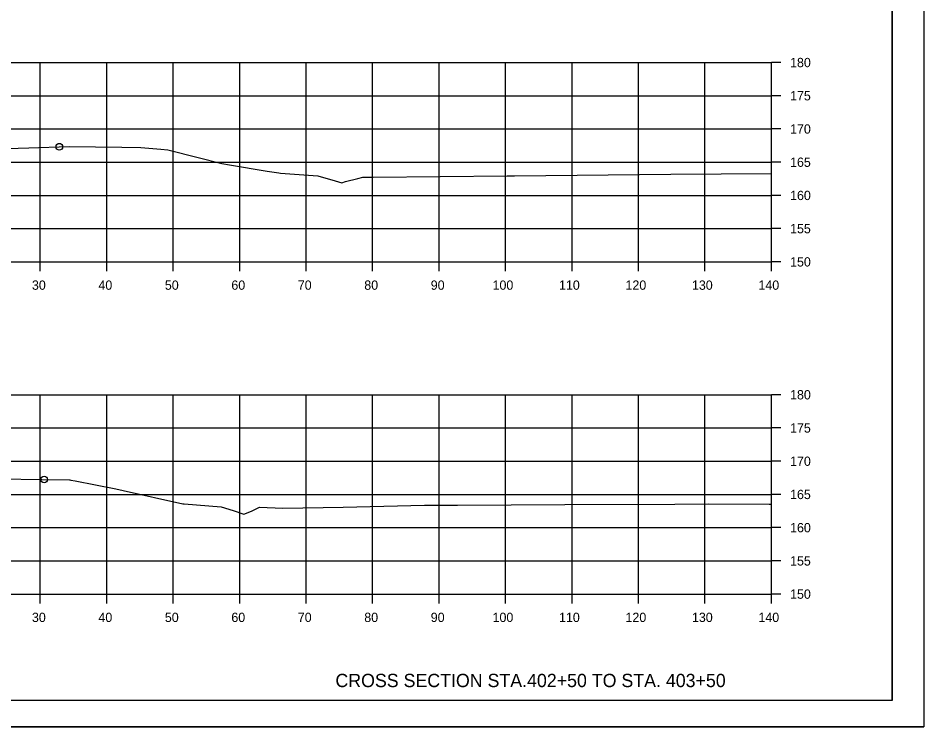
# Model space of a CAD drawing. Extents: x 1368503 to 1373085, y 379840 to 381833.
# Drawn here: x 1372948.7 to 1373085, y 380175 to 380281.6 of the extents above; entities that cross this region are included whole.
import ezdxf

# ---------------------------------------------------------------- set-up
doc = ezdxf.new("R2010")
doc.units = 0
for name, color, linetype in [('S_BRIDGE', 7, 'Continuous'), ('S_EDGE_PAVEMENT', 7, 'Continuous'), ('S_MISC_BOUNDARY', 7, 'Continuous'), ('S_PHOTO_CENTERS', 7, 'Continuous'), ('S_PHOTO_NOTES', 7, 'Continuous'), ('S_TRAILS', 7, 'Continuous'), ('S_TREE', 7, 'Continuous')]:
    doc.layers.add(name, color=color, linetype=linetype)

msp = doc.modelspace()

# ---------------------------------------------------------------- linework, layer by layer
at = {"layer": 'S_BRIDGE'}
for q in [(1373080.26, 380384.41), (1372764.08, 380178.95)]:
    msp.add_line((1373080.26, 380178.95), q, dxfattribs=at)
at = {"layer": 'S_EDGE_PAVEMENT'}
for p, q in [((1373062.08, 380244.95), (1373062.08, 380274.95)), ((1373063.48, 380274.95), (1373062.08, 380274.95)), ((1373063.48, 380269.95), (1373062.08, 380269.95)), ((1373063.48, 380264.95), (1373062.08, 380264.95)), ((1373063.48, 380259.95), (1373062.08, 380259.95)), ((1373063.48, 380254.95), (1373062.08, 380254.95)), ((1373063.48, 380249.95), (1373062.08, 380249.95)), ((1372782.08, 380244.95), (1373062.08, 380244.95)), ((1372952.08, 380243.55), (1372952.08, 380244.95)), ((1372962.08, 380243.55), (1372962.08, 380244.95)), ((1372972.08, 380243.55), (1372972.08, 380244.95)), ((1372982.08, 380243.55), (1372982.08, 380244.95)), ((1372992.08, 380243.55), (1372992.08, 380244.95)), ((1373002.08, 380243.55), (1373002.08, 380244.95)), ((1373012.08, 380243.55), (1373012.08, 380244.95)), ((1373022.08, 380243.55), (1373022.08, 380244.95)), ((1373032.08, 380243.55), (1373032.08, 380244.95)), ((1373042.08, 380243.55), (1373042.08, 380244.95)), ((1373052.08, 380243.55), (1373052.08, 380244.95)), ((1373062.08, 380243.55), (1373062.08, 380244.95)), ((1373063.48, 380244.95), (1373062.08, 380244.95)), ((1373062.08, 380194.95), (1373062.08, 380224.95)), ((1373063.48, 380224.95), (1373062.08, 380224.95)), ((1373063.48, 380219.95), (1373062.08, 380219.95)), ((1373063.48, 380214.95), (1373062.08, 380214.95)), ((1373063.48, 380209.95), (1373062.08, 380209.95)), ((1373063.48, 380204.95), (1373062.08, 380204.95)), ((1373063.48, 380199.95), (1373062.08, 380199.95)), ((1372782.08, 380194.95), (1373062.08, 380194.95)), ((1372952.08, 380193.55), (1372952.08, 380194.95)), ((1372962.08, 380193.55), (1372962.08, 380194.95)), ((1372972.08, 380193.55), (1372972.08, 380194.95)), ((1372982.08, 380193.55), (1372982.08, 380194.95)), ((1372992.08, 380193.55), (1372992.08, 380194.95)), ((1373002.08, 380193.55), (1373002.08, 380194.95)), ((1373012.08, 380193.55), (1373012.08, 380194.95)), ((1373022.08, 380193.55), (1373022.08, 380194.95)), ((1373032.08, 380193.55), (1373032.08, 380194.95)), ((1373042.08, 380193.55), (1373042.08, 380194.95)), ((1373052.08, 380193.55), (1373052.08, 380194.95)), ((1373062.08, 380193.55), (1373062.08, 380194.95)), ((1373063.48, 380194.95), (1373062.08, 380194.95))]:
    msp.add_line(p, q, dxfattribs=at)
at = {"layer": 'S_MISC_BOUNDARY'}
for points in [[(1372945.53, 380261.97), (1372950.35, 380262.12), (1372956.43, 380262.33), (1372964.36, 380262.22), (1372967.2, 380262.18), (1372970.19, 380261.9), (1372971.27, 380261.79), (1372975.81, 380260.67), (1372979.37, 380259.76), (1372980.55, 380259.56), (1372986.22, 380258.62), (1372987.96, 380258.34), (1372988.21, 380258.31), (1372993.84, 380257.89), (1372996.42, 380257.14), (1372997.43, 380256.86), (1372998.01, 380257.03), (1372999.87, 380257.5), (1373000.6, 380257.71), (1373002.17, 380257.72), (1373022.31, 380257.9), (1373023.44, 380257.91), (1373046.96, 380258.16), (1373062.08, 380258.25)], [(1372946, 380212.3), (1372952.29, 380212.21), (1372956.49, 380212.16), (1372956.52, 380212.16), (1372956.65, 380212.12), (1372957.34, 380211.99), (1372963.42, 380210.79), (1372964.56, 380210.56), (1372973.5, 380208.56), (1372973.73, 380208.53), (1372979.3, 380208.08), (1372981.07, 380207.55), (1372982.69, 380206.98), (1372983.85, 380207.44), (1372985.07, 380208.02), (1372988.57, 380207.9), (1372997.65, 380208.04), (1373009.86, 380208.33), (1373014.84, 380208.35), (1373031, 380208.44), (1373047.55, 380208.5), (1373052.54, 380208.52), (1373061.76, 380208.51), (1373062.08, 380208.51)]]:
    msp.add_lwpolyline(points, dxfattribs=at)
at = {"layer": 'S_PHOTO_CENTERS'}
for p, q in [((1372782.08, 380274.95), (1373062.08, 380274.95)), ((1372952.08, 380244.95), (1372952.08, 380274.95)), ((1372962.08, 380244.95), (1372962.08, 380274.95)), ((1372972.08, 380244.95), (1372972.08, 380274.95)), ((1372982.08, 380244.95), (1372982.08, 380274.95)), ((1372992.08, 380244.95), (1372992.08, 380274.95)), ((1373002.08, 380244.95), (1373002.08, 380274.95)), ((1373012.08, 380244.95), (1373012.08, 380274.95)), ((1373022.08, 380244.95), (1373022.08, 380274.95)), ((1373032.08, 380244.95), (1373032.08, 380274.95)), ((1373042.08, 380244.95), (1373042.08, 380274.95)), ((1373052.08, 380244.95), (1373052.08, 380274.95)), ((1373062.08, 380244.95), (1373062.08, 380274.95)), ((1372782.08, 380269.95), (1373062.08, 380269.95)), ((1372782.08, 380264.95), (1373062.08, 380264.95)), ((1372782.08, 380259.95), (1373062.08, 380259.95)), ((1372782.08, 380254.95), (1373062.08, 380254.95)), ((1372782.08, 380249.95), (1373062.08, 380249.95)), ((1372782.08, 380244.95), (1373062.08, 380244.95)), ((1372782.08, 380224.95), (1373062.08, 380224.95)), ((1372952.08, 380194.95), (1372952.08, 380224.95)), ((1372962.08, 380194.95), (1372962.08, 380224.95)), ((1372972.08, 380194.95), (1372972.08, 380224.95)), ((1372982.08, 380194.95), (1372982.08, 380224.95)), ((1372992.08, 380194.95), (1372992.08, 380224.95)), ((1373002.08, 380194.95), (1373002.08, 380224.95)), ((1373012.08, 380194.95), (1373012.08, 380224.95)), ((1373022.08, 380194.95), (1373022.08, 380224.95)), ((1373032.08, 380194.95), (1373032.08, 380224.95)), ((1373042.08, 380194.95), (1373042.08, 380224.95)), ((1373052.08, 380194.95), (1373052.08, 380224.95)), ((1373062.08, 380194.95), (1373062.08, 380224.95)), ((1372782.08, 380219.95), (1373062.08, 380219.95)), ((1372782.08, 380214.95), (1373062.08, 380214.95)), ((1372782.08, 380209.95), (1373062.08, 380209.95)), ((1372782.08, 380204.95), (1373062.08, 380204.95)), ((1372782.08, 380199.95), (1373062.08, 380199.95)), ((1372782.08, 380194.95), (1373062.08, 380194.95))]:
    msp.add_line(p, q, dxfattribs=at)
at = {"layer": 'S_PHOTO_NOTES'}
msp.add_line((1372751.68, 380174.97), (1373085.01, 380174.97), dxfattribs=at)
for points in [[(1372751.67, 380388.3), (1373085.01, 380388.3), (1373085.01, 380174.97), (1372751.67, 380174.97)], [(1372998, 380384.41), (1372998, 380374.53), (1373033.73, 380374.53), (1373033.73, 380371.61), (1373056.93, 380371.61), (1373056.93, 380347.28), (1373080.26, 380347.28), (1373080.26, 380178.95), (1372764.08, 380178.95), (1372764.08, 380384.41)]]:
    msp.add_lwpolyline(points, close=True, dxfattribs=at)
for centre in [(1372954.94, 380262.28), (1372952.66, 380212.2)]:
    msp.add_circle(centre, 0.5, dxfattribs=at)

# ---------------------------------------------------------------- texts
at = {"layer": 'S_TRAILS'}
for s, p in [('180', (1373064.88, 380274.25)), ('175', (1373064.88, 380269.25)), ('170', (1373064.88, 380264.25)), ('165', (1373064.88, 380259.25)), ('160', (1373064.88, 380254.25)), ('155', (1373064.88, 380249.25)), ('150', (1373064.88, 380244.25)), ('30', (1372950.82, 380240.75)), ('40', (1372960.82, 380240.75)), ('50', (1372970.82, 380240.75)), ('60', (1372980.82, 380240.75)), ('70', (1372990.82, 380240.75)), ('80', (1373000.82, 380240.75)), ('90', (1373010.82, 380240.75)), ('100', (1373020.12, 380240.75)), ('110', (1373030.12, 380240.75)), ('120', (1373040.12, 380240.75)), ('130', (1373050.12, 380240.75)), ('140', (1373060.12, 380240.75)), ('180', (1373064.88, 380224.25)), ('175', (1373064.88, 380219.25)), ('170', (1373064.88, 380214.25)), ('165', (1373064.88, 380209.25)), ('160', (1373064.88, 380204.25)), ('155', (1373064.88, 380199.25)), ('150', (1373064.88, 380194.25)), ('30', (1372950.82, 380190.75)), ('40', (1372960.82, 380190.75)), ('50', (1372970.82, 380190.75)), ('60', (1372980.82, 380190.75)), ('70', (1372990.82, 380190.75)), ('80', (1373000.82, 380190.75)), ('90', (1373010.82, 380190.75)), ('100', (1373020.12, 380190.75)), ('110', (1373030.12, 380190.75)), ('120', (1373040.12, 380190.75)), ('130', (1373050.12, 380190.75)), ('140', (1373060.12, 380190.75))]:
    msp.add_text(s, height=1.4, dxfattribs=at).set_placement(p)
at = {"layer": 'S_TREE'}
msp.add_text('CROSS SECTION STA.402+50 TO STA. 403+50', height=2, dxfattribs=at).set_placement((1372996.48, 380180.95))

doc.saveas('drawing.dxf')
